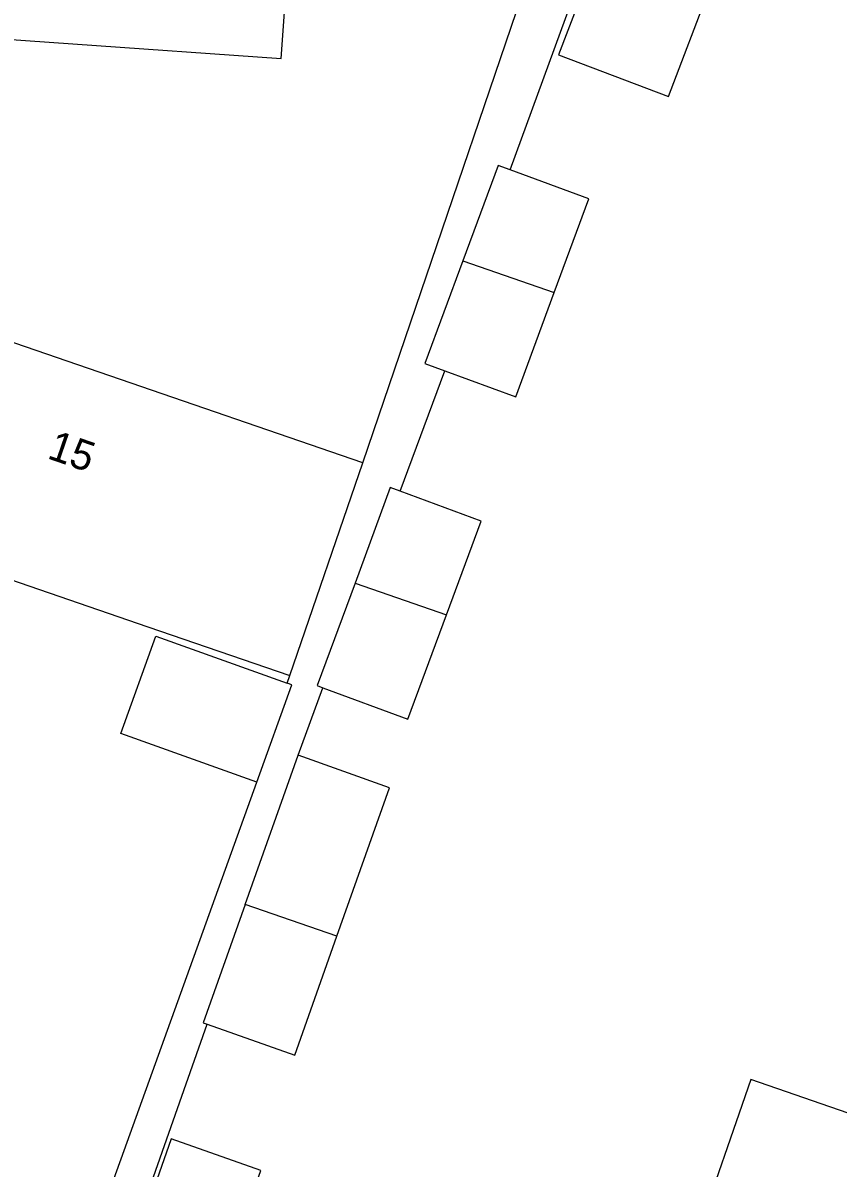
# Model space of a CAD drawing. Extents: x 160356 to 161355, y 381727 to 382845.
# Drawn here: x 160605.96 to 160633.15, y 382130.04 to 382168.23 of the extents above; entities that cross this region are included whole.
import ezdxf

# ---------------------------------------------------------------- set-up
doc = ezdxf.new("R2010")
doc.units = 0
for name, color, linetype in [('IMGEO_Pand', 7, 'Continuous'), ('IMGEO_Pand_nummerreeks', 7, 'Continuous'), ('IMGEO_Voetpad_open', 7, 'Continuous')]:
    doc.layers.add(name, color=color, linetype=linetype)

msp = doc.modelspace()

# ---------------------------------------------------------------- linework, layer by layer
at = {"layer": 'IMGEO_Pand'}
for points in [[(160601.022, 382172.907), (160600.676, 382168.021), (160614.579, 382167.037), (160615.184, 382175.591), (160601.281, 382176.574)], [(160625.174, 382170.71), (160623.826, 382167.163), (160627.49, 382165.771), (160628.879, 382169.428)], [(160622.208, 382163.331), (160621.809, 382163.478), (160620.633, 382160.294)], [(160623.683, 382159.239), (160624.835, 382162.361), (160622.208, 382163.331)], [(160620.633, 382160.294), (160619.371, 382156.873), (160620.032, 382156.629)], [(160620.633, 382160.294), (160623.683, 382159.239)], [(160617.301, 382153.553), (160599.7, 382159.61), (160597.245, 382152.523), (160600.922, 382151.258), (160600.248, 382149.301), (160604.226, 382147.932), (160604.51, 382147.834), (160605.183, 382149.791), (160610.133, 382148.088), (160614.861, 382146.461)], [(160620.032, 382156.629), (160622.398, 382155.756), (160623.683, 382159.239)], [(160614.861, 382146.461), (160617.301, 382153.553)], [(160618.548, 382152.609), (160618.215, 382152.732), (160617.039, 382149.548)], [(160620.089, 382148.493), (160621.241, 382151.615), (160618.548, 382152.609)], [(160617.039, 382149.548), (160615.777, 382146.127), (160615.971, 382146.055)], [(160617.039, 382149.548), (160620.089, 382148.493)], [(160615.971, 382146.055), (160618.804, 382145.01), (160620.089, 382148.493)], [(160613.766, 382142.911), (160609.234, 382144.53), (160610.394, 382147.778), (160614.772, 382146.213)], [(160613.766, 382142.911), (160614.927, 382146.158), (160614.772, 382146.213)], [(160613.374, 382138.826), (160615.14, 382143.802)], [(160616.436, 382137.766), (160618.194, 382142.718), (160615.14, 382143.802)], [(160613.374, 382138.826), (160611.974, 382134.881), (160612.112, 382134.832)], [(160616.436, 382137.766), (160613.374, 382138.826)], [(160612.112, 382134.832), (160615.027, 382133.797), (160616.436, 382137.766)], [(160633.776, 382131.765), (160630.233, 382132.991), (160628.38, 382127.637), (160629, 382127.423)], [(160612.866, 382127.015), (160613.9, 382129.961), (160610.912, 382131.011), (160609.873, 382128.052)]]:
    msp.add_lwpolyline(points, dxfattribs=at)
at = {"layer": 'IMGEO_Voetpad_open'}
for points in [[(160622.208, 382163.331), (160627.032, 382176.536), (160627.343, 382176.418)], [(160617.301, 382153.553), (160624.54, 382174.828)], [(160618.548, 382152.609), (160620.032, 382156.629)], [(160614.772, 382146.213), (160614.861, 382146.461)], [(160615.14, 382143.802), (160615.971, 382146.055)], [(160608.795, 382129.105), (160613.766, 382142.911)], [(160609.74, 382128.098), (160611.408, 382132.85), (160612.112, 382134.832)]]:
    msp.add_lwpolyline(points, dxfattribs=at)

# ---------------------------------------------------------------- texts
at = {"layer": 'IMGEO_Pand_nummerreeks'}
msp.add_text('15', height=1, rotation=341.0122, dxfattribs=at).set_placement((160606.74, 382153.718))

doc.saveas('drawing.dxf')
